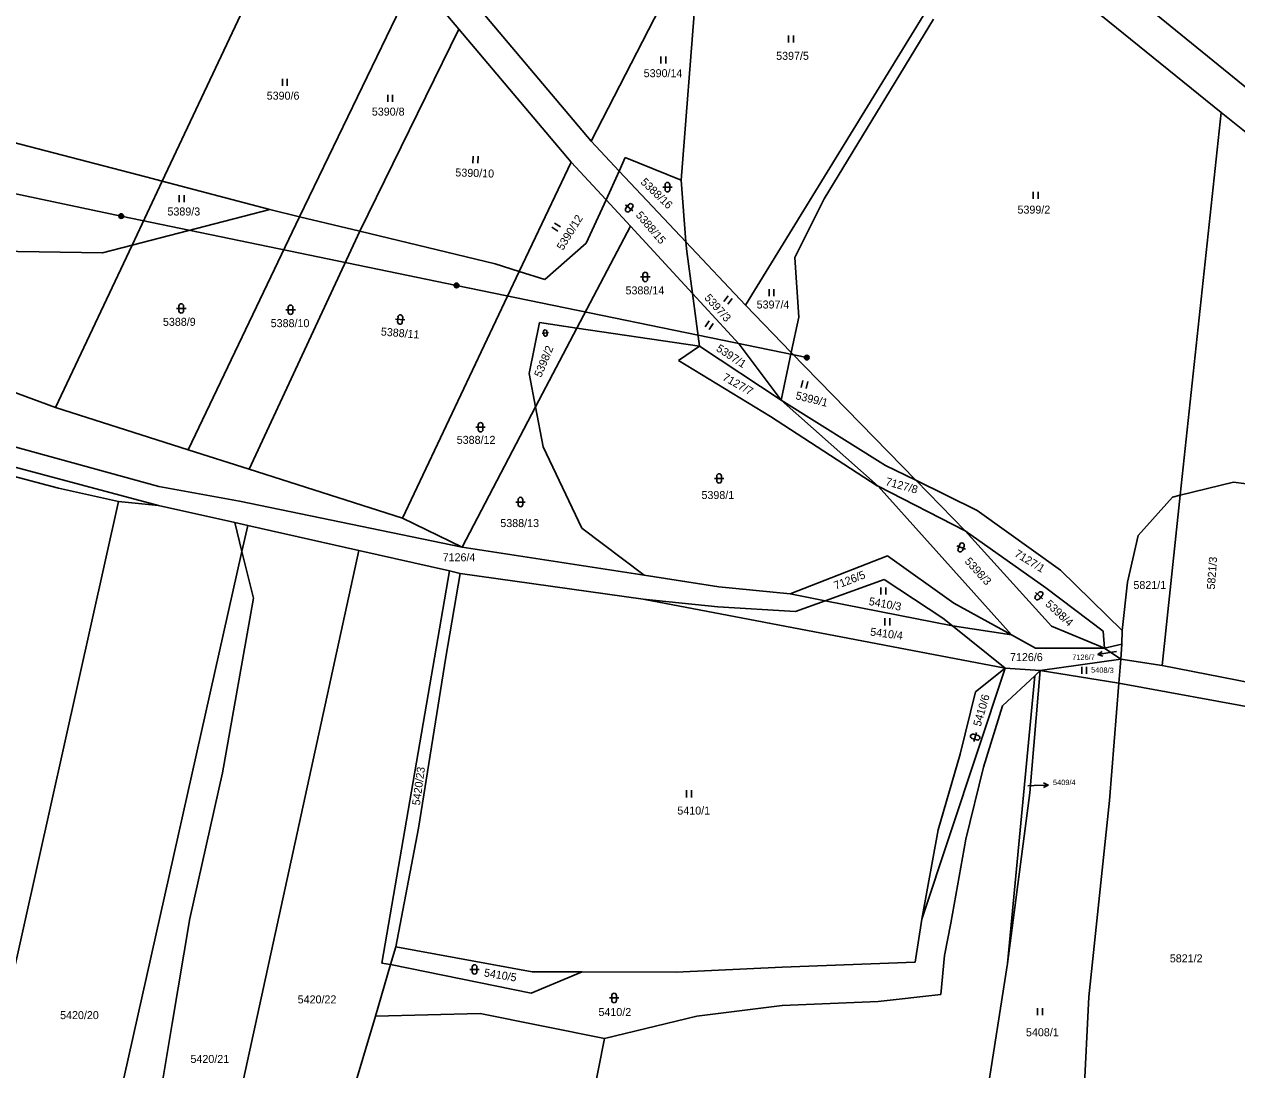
# Model space of a CAD drawing. Extents: x -593183 to -588034, y -1130415 to -1124994.
# Drawn here: x -591168.1 to -590910.6, y -1125639.2 to -1125417.1 of the extents above; entities that cross this region are included whole.
import ezdxf

# ---------------------------------------------------------------- set-up
doc = ezdxf.new("R2010")
doc.units = 0
for name, color, linetype in [('Vrstva 1', 7, 'Continuous'), ('Vrstva 12', 7, 'Continuous'), ('Vrstva 13', 7, 'Continuous'), ('Vrstva 16', 7, 'Continuous'), ('Vrstva 18', 7, 'Continuous'), ('Vrstva 25', 7, 'Continuous'), ('Vrstva 26', 7, 'Continuous'), ('Vrstva 4', 7, 'Continuous')]:
    doc.layers.add(name, color=color, linetype=linetype)

msp = doc.modelspace()

# ---------------------------------------------------------------- linework, layer by layer
at = {"layer": 'Vrstva 1'}
for p, q in [((-591107.25, -1125383.52), (-591138.75, -1125450.42)), ((-591028.52, -1125450.18), (-591024.31, -1125396.32)), ((-590964.94, -1125395.34), (-591014.9, -1125476.74)), ((-590913.86, -1125435.8), (-590962.16, -1125396.76)), ((-591047.7, -1125441.92), (-591025.98, -1125399.69)), ((-591085.06, -1125407.12), (-591109.58, -1125457.97)), ((-591085.06, -1125407.12), (-591075.74, -1125418.14)), ((-591072.96, -1125411.87), (-591047.7, -1125441.92)), ((-590974.93, -1125416.02), (-590998.21, -1125454.19)), ((-591096.77, -1125461.06), (-591075.74, -1125418.14)), ((-591075.74, -1125418.14), (-591051.92, -1125446.36)), ((-590913.86, -1125435.8), (-590922.55, -1125517.15)), ((-590895.83, -1125450.37), (-590913.86, -1125435.8)), ((-591170.59, -1125442.11), (-591142.27, -1125449.49)), ((-591047.7, -1125441.92), (-591041.73, -1125448.26)), ((-591041.73, -1125448.26), (-591040.42, -1125445.39)), ((-591040.42, -1125445.39), (-591028.52, -1125450.18)), ((-591062.93, -1125469.59), (-591051.92, -1125446.36)), ((-591044.51, -1125454.38), (-591051.92, -1125446.36)), ((-591044.51, -1125454.38), (-591041.73, -1125448.26)), ((-591041.73, -1125448.26), (-591027.53, -1125463.33)), ((-591138.75, -1125450.42), (-591145.14, -1125464)), ((-591142.27, -1125449.49), (-591138.75, -1125450.42)), ((-591138.75, -1125450.42), (-591115.95, -1125456.43)), ((-591028.52, -1125450.18), (-591027.53, -1125463.33)), ((-591145.14, -1125464), (-591115.95, -1125456.43)), ((-591115.95, -1125456.43), (-591109.58, -1125457.97)), ((-591048.72, -1125463.62), (-591044.51, -1125454.38)), ((-591039.35, -1125459.97), (-591044.51, -1125454.38)), ((-590998.21, -1125454.19), (-591004.44, -1125466.62)), ((-591109.58, -1125457.97), (-591133.26, -1125507.5)), ((-591109.58, -1125457.97), (-591096.77, -1125461.06)), ((-591096.77, -1125461.06), (-591120.33, -1125511.61)), ((-591096.77, -1125461.06), (-591068.07, -1125467.97)), ((-591050.7, -1125481.63), (-591039.35, -1125459.97)), ((-591026.17, -1125474.25), (-591039.35, -1125459.97)), ((-591145.14, -1125464), (-591161.46, -1125498.52)), ((-591151.45, -1125465.64), (-591145.14, -1125464)), ((-591057.54, -1125471.29), (-591048.72, -1125463.62)), ((-591027.53, -1125463.33), (-591027.38, -1125465.38)), ((-591027.53, -1125463.33), (-591014.9, -1125476.74)), ((-591246.95, -1125466.65), (-591161.46, -1125498.52)), ((-591177.75, -1125465.26), (-591151.45, -1125465.64)), ((-591027.38, -1125465.38), (-591026.17, -1125474.25)), ((-591004.44, -1125466.62), (-591003.56, -1125479.34)), ((-591068.07, -1125467.97), (-591062.93, -1125469.59)), ((-591087.75, -1125521.98), (-591062.93, -1125469.59)), ((-591062.93, -1125469.59), (-591057.54, -1125471.29)), ((-591026.17, -1125474.25), (-591024.63, -1125485.46)), ((-591016.23, -1125485.01), (-591026.17, -1125474.25)), ((-591014.9, -1125476.74), (-591005.16, -1125486.81)), ((-591005.16, -1125486.81), (-591003.56, -1125479.34)), ((-591058.66, -1125480.46), (-591060.86, -1125491.27)), ((-591059.48, -1125498.38), (-591050.7, -1125481.63)), ((-591058.66, -1125480.46), (-591050.7, -1125481.63)), ((-591050.7, -1125481.63), (-591024.63, -1125485.46)), ((-591024.63, -1125485.46), (-591029.1, -1125488.51)), ((-591024.63, -1125485.46), (-591007.33, -1125496.91)), ((-591007.33, -1125496.91), (-591016.23, -1125485.01)), ((-591005.16, -1125486.81), (-591007.33, -1125496.91)), ((-591005.16, -1125486.81), (-590978.72, -1125513.95)), ((-591029.1, -1125488.51), (-591009.6, -1125500.44)), ((-591060.86, -1125491.27), (-591059.48, -1125498.38)), ((-591007.33, -1125496.91), (-590985.15, -1125510.79)), ((-590986.69, -1125515.24), (-591007.33, -1125496.91)), ((-591161.46, -1125498.52), (-591133.26, -1125507.5)), ((-591075.1, -1125528.17), (-591059.48, -1125498.38)), ((-591059.48, -1125498.38), (-591057.84, -1125506.86)), ((-591009.6, -1125500.44), (-590986.93, -1125515.12)), ((-591139.5, -1125515.25), (-591171.15, -1125506.6)), ((-591133.26, -1125507.5), (-591120.33, -1125511.61)), ((-591057.84, -1125506.86), (-591049.62, -1125524.12)), ((-591172.42, -1125510.53), (-591139.53, -1125519.29)), ((-591178.02, -1125511.11), (-591160.78, -1125515.64)), ((-591120.33, -1125511.61), (-591087.75, -1125521.98)), ((-590985.15, -1125510.79), (-590978.72, -1125513.95)), ((-591160.78, -1125515.64), (-591148.03, -1125518.47)), ((-591122.36, -1125518.39), (-591139.5, -1125515.25)), ((-590986.93, -1125515.12), (-590986.69, -1125515.24)), ((-590986.69, -1125515.24), (-590968.25, -1125524.69)), ((-590958.38, -1125546.8), (-590986.69, -1125515.24)), ((-590978.72, -1125513.95), (-590965.66, -1125520.36)), ((-590978.72, -1125513.95), (-590968.25, -1125524.69)), ((-590922.55, -1125517.15), (-590911.28, -1125514.35)), ((-590911.28, -1125514.35), (-590902.15, -1125515.53)), ((-591075.1, -1125528.17), (-591122.36, -1125518.39)), ((-590931.49, -1125525.66), (-590924.19, -1125517.56)), ((-590922.55, -1125517.15), (-590926.41, -1125553.3)), ((-590924.19, -1125517.56), (-590922.55, -1125517.15)), ((-591148.03, -1125518.47), (-591194.74, -1125727.69)), ((-591148.03, -1125518.47), (-591139.53, -1125519.29)), ((-591139.53, -1125519.29), (-591123.34, -1125522.95)), ((-590965.66, -1125520.36), (-590948, -1125533.02)), ((-591123.34, -1125522.95), (-591120.59, -1125523.57)), ((-591087.75, -1125521.98), (-591075.1, -1125528.17)), ((-591121.83, -1125529.1), (-591120.59, -1125523.57)), ((-591120.59, -1125523.57), (-591097, -1125528.88)), ((-591049.62, -1125524.12), (-591036.41, -1125534.11)), ((-590968.25, -1125524.69), (-590951.07, -1125536.83)), ((-590968.25, -1125524.69), (-590949.88, -1125544.97)), ((-590933.75, -1125535.63), (-590931.49, -1125525.66)), ((-591036.41, -1125534.11), (-591075.1, -1125528.17)), ((-591167.24, -1125731.27), (-591121.83, -1125529.1)), ((-591097, -1125528.88), (-591133.47, -1125695.78)), ((-591097, -1125528.88), (-591077.74, -1125533.22)), ((-590984.72, -1125530.04), (-591005.42, -1125538.11)), ((-590970.63, -1125540.03), (-590984.72, -1125530.04)), ((-591092.16, -1125616.55), (-591077.74, -1125533.22)), ((-591078.53, -1125551.51), (-591075.48, -1125533.73)), ((-591077.74, -1125533.22), (-591075.48, -1125533.73)), ((-591075.48, -1125533.73), (-591036.63, -1125539.19)), ((-590948, -1125533.02), (-590934.89, -1125545.9)), ((-591020.55, -1125536.57), (-591036.41, -1125534.11)), ((-590997.99, -1125539.57), (-590985.46, -1125535.04)), ((-590985.46, -1125535.04), (-590972.98, -1125543.24)), ((-590934.89, -1125545.9), (-590933.75, -1125535.63)), ((-591005.42, -1125538.11), (-591020.55, -1125536.57)), ((-590997.99, -1125539.57), (-591005.42, -1125538.11)), ((-590951.07, -1125536.83), (-590938.93, -1125546.01)), ((-591036.63, -1125539.19), (-591020.78, -1125540.81)), ((-591036.63, -1125539.19), (-590959.73, -1125553.87)), ((-591020.78, -1125540.81), (-591004.24, -1125541.83)), ((-591004.24, -1125541.83), (-590997.99, -1125539.57)), ((-590970.91, -1125544.9), (-590997.99, -1125539.57)), ((-590958.38, -1125546.8), (-590970.63, -1125540.03)), ((-590972.98, -1125543.24), (-590970.91, -1125544.9)), ((-590970.91, -1125544.9), (-590959.73, -1125553.87)), ((-590958.38, -1125546.8), (-590970.91, -1125544.9)), ((-590949.88, -1125544.97), (-590938.62, -1125549.61)), ((-590938.93, -1125546.01), (-590938.62, -1125549.61)), ((-590934.89, -1125545.9), (-590934.99, -1125548.78)), ((-590953.31, -1125549.6), (-590958.38, -1125546.8)), ((-590938.62, -1125549.61), (-590934.99, -1125548.78)), ((-590934.99, -1125548.78), (-590935.17, -1125551.95)), ((-591084.36, -1125587.86), (-591078.53, -1125551.51)), ((-590953.31, -1125549.6), (-590938.62, -1125549.61)), ((-590938.62, -1125549.61), (-590935.17, -1125551.95)), ((-590959.73, -1125553.87), (-590977.43, -1125607.18)), ((-590959.73, -1125553.87), (-590966.04, -1125558.93)), ((-590959.73, -1125553.87), (-590952.29, -1125554.36)), ((-590954.47, -1125580.33), (-590952.29, -1125554.36)), ((-590953.46, -1125555.48), (-590952.29, -1125554.36)), ((-590952.29, -1125554.36), (-590935.17, -1125551.95)), ((-590952.29, -1125554.36), (-590935.58, -1125557.04)), ((-590935.17, -1125551.95), (-590935.58, -1125557.04)), ((-590926.41, -1125553.3), (-590935.17, -1125551.95)), ((-590926.41, -1125553.3), (-590907.19, -1125557.08)), ((-590960.3, -1125561.91), (-590953.46, -1125555.48)), ((-590953.46, -1125555.48), (-590959.22, -1125616.64)), ((-590935.58, -1125557.04), (-590937.58, -1125581.99)), ((-590935.58, -1125557.04), (-590893.85, -1125564.77)), ((-590966.04, -1125558.93), (-590969.27, -1125572.15)), ((-590964.34, -1125574.89), (-590960.3, -1125561.91)), ((-590969.27, -1125572.15), (-590973.94, -1125588.21)), ((-590968.08, -1125590.19), (-590964.34, -1125574.89)), ((-590959.22, -1125616.64), (-590954.47, -1125580.33)), ((-590937.58, -1125581.99), (-590941.95, -1125623.7)), ((-591089.19, -1125613.08), (-591084.36, -1125587.86)), ((-590973.94, -1125588.21), (-590977.43, -1125607.18)), ((-590971.3, -1125608.04), (-590968.08, -1125590.19)), ((-590977.43, -1125607.18), (-590978.87, -1125616.31)), ((-590972.64, -1125614.93), (-590971.3, -1125608.04)), ((-591090.29, -1125616.85), (-591089.19, -1125613.08)), ((-591060.19, -1125618.37), (-591089.19, -1125613.08)), ((-590973.41, -1125623.21), (-590972.64, -1125614.93)), ((-591093.46, -1125627.78), (-591090.29, -1125616.85)), ((-591090.29, -1125616.85), (-591092.16, -1125616.55)), ((-591090.29, -1125616.85), (-591060.42, -1125622.92)), ((-591060.42, -1125622.92), (-591049.55, -1125618.39)), ((-591049.55, -1125618.39), (-591060.19, -1125618.37)), ((-591029.62, -1125618.42), (-591049.55, -1125618.39)), ((-591007.13, -1125617.38), (-591029.62, -1125618.42)), ((-590978.87, -1125616.31), (-591007.13, -1125617.38)), ((-590964.3, -1125648.9), (-590959.22, -1125616.64)), ((-590986.73, -1125624.66), (-590973.41, -1125623.21)), ((-590941.95, -1125623.7), (-590943.03, -1125645.54)), ((-591025.26, -1125627.81), (-591007.1, -1125625.54)), ((-591007.1, -1125625.54), (-590986.73, -1125624.66)), ((-591102.51, -1125658.1), (-591093.46, -1125627.78)), ((-591093.46, -1125627.78), (-591071.25, -1125627.22)), ((-591071.25, -1125627.22), (-591044.85, -1125632.52)), ((-591044.85, -1125632.52), (-591025.26, -1125627.81)), ((-591048.43, -1125650.54), (-591044.85, -1125632.52))]:
    msp.add_line(p, q, dxfattribs=at)
at = {"layer": 'Vrstva 12'}
for p, q in [((-591226.15, -1125441.16), (-591147.48, -1125457.83)), ((-591147.48, -1125457.83), (-591076.26, -1125472.56)), ((-591076.26, -1125472.56), (-591001.88, -1125487.89))]:
    msp.add_line(p, q, dxfattribs=at)
at = {"layer": 'Vrstva 13'}
msp.add_line((-590958.32, -1125389.98), (-590888.9, -1125446.58), dxfattribs=at)
at = {"layer": 'Vrstva 16'}
for p, q in [((-590936.08, -1125550.33), (-590937.09, -1125550.5)), ((-590954.96, -1125578.88), (-590953.59, -1125578.83))]:
    msp.add_line(p, q, dxfattribs=at)
at = {"layer": 'Vrstva 25'}
for p, q in [((-591005.74, -1125419.48), (-591005.74, -1125420.98)), ((-591004.72, -1125420.98), (-591004.72, -1125419.48)), ((-591032.85, -1125423.9), (-591032.85, -1125425.4)), ((-591031.83, -1125425.4), (-591031.83, -1125423.9)), ((-591113.22, -1125428.67), (-591113.22, -1125430.17)), ((-591112.2, -1125430.17), (-591112.2, -1125428.67)), ((-591090.87, -1125432.06), (-591090.87, -1125433.56)), ((-591089.84, -1125433.56), (-591089.84, -1125432.06)), ((-591072.72, -1125445.09), (-591072.77, -1125446.59)), ((-591071.75, -1125446.62), (-591071.7, -1125445.12)), ((-591031.98, -1125452.19), (-591031.98, -1125451.19)), ((-591030.98, -1125451.19), (-591030.98, -1125452.19)), ((-591135.14, -1125453.41), (-591135.14, -1125454.91)), ((-591134.11, -1125454.91), (-591134.11, -1125453.41)), ((-591032.48, -1125451.69), (-591030.48, -1125451.69)), ((-590953.76, -1125452.69), (-590953.76, -1125454.19)), ((-590952.73, -1125454.19), (-590952.73, -1125452.69)), ((-591040.37, -1125455.45), (-591038.81, -1125456.71)), ((-591040.3, -1125456.16), (-591039.67, -1125455.38)), ((-591038.89, -1125456), (-591039.52, -1125456.78)), ((-591056.02, -1125460.22), (-591054.74, -1125461.01)), ((-591054.2, -1125460.14), (-591055.48, -1125459.35)), ((-591037.17, -1125470.77), (-591035.17, -1125470.77)), ((-591036.67, -1125471.27), (-591036.67, -1125470.27)), ((-591035.67, -1125470.27), (-591035.67, -1125471.27)), ((-591009.87, -1125473.35), (-591009.87, -1125474.85)), ((-591008.84, -1125474.85), (-591008.84, -1125473.35)), ((-591135.22, -1125477.95), (-591135.22, -1125476.95)), ((-591134.22, -1125476.95), (-591134.22, -1125477.95)), ((-591018.57, -1125474.76), (-591019.46, -1125475.96)), ((-591018.63, -1125476.57), (-591017.75, -1125475.36)), ((-591135.72, -1125477.45), (-591133.72, -1125477.45)), ((-591112.5, -1125477.73), (-591110.5, -1125477.73)), ((-591112, -1125478.23), (-591112, -1125477.23)), ((-591111, -1125477.23), (-591111, -1125478.23)), ((-591089.23, -1125479.73), (-591087.24, -1125479.9)), ((-591088.78, -1125480.27), (-591088.69, -1125479.27)), ((-591087.7, -1125479.36), (-591087.78, -1125480.35)), ((-591057.11, -1125482.3), (-591057.03, -1125482.97)), ((-591022.62, -1125480.09), (-591023.44, -1125481.34)), ((-591022.59, -1125481.9), (-591021.76, -1125480.65)), ((-591058.07, -1125482.76), (-591056.74, -1125482.59)), ((-591057.69, -1125483.05), (-591057.78, -1125482.38)), ((-591002.68, -1125492.76), (-591003.04, -1125494.22)), ((-591002.04, -1125494.46), (-591001.68, -1125493.01)), ((-591072.15, -1125502.69), (-591070.15, -1125502.69)), ((-591071.65, -1125503.19), (-591071.65, -1125502.19)), ((-591070.65, -1125502.19), (-591070.65, -1125503.19)), ((-591021, -1125514.07), (-591021, -1125513.07)), ((-591020, -1125513.07), (-591020, -1125514.07)), ((-591021.5, -1125513.57), (-591019.5, -1125513.57)), ((-591063.18, -1125519.08), (-591063.18, -1125518.08)), ((-591062.18, -1125518.08), (-591062.18, -1125519.08)), ((-591063.68, -1125518.58), (-591061.68, -1125518.58)), ((-590970.04, -1125527.86), (-590968.18, -1125528.58)), ((-590969.75, -1125528.5), (-590969.39, -1125527.57)), ((-590968.46, -1125527.93), (-590968.82, -1125528.87)), ((-590986.15, -1125536.75), (-590986.15, -1125538.25)), ((-590985.12, -1125538.25), (-590985.12, -1125536.75)), ((-590953.31, -1125537.82), (-590951.84, -1125539.17)), ((-590953.28, -1125538.52), (-590952.6, -1125537.79)), ((-590951.87, -1125538.47), (-590952.54, -1125539.2)), ((-590985.28, -1125543.28), (-590985.28, -1125544.78)), ((-590984.26, -1125544.78), (-590984.26, -1125543.28)), ((-590937.09, -1125550.5), (-590940.05, -1125550.98)), ((-590943.47, -1125553.61), (-590943.47, -1125555.11)), ((-590942.45, -1125555.11), (-590942.45, -1125553.61)), ((-590965.77, -1125569.13), (-590966.73, -1125568.85)), ((-590966.45, -1125567.89), (-590965.49, -1125568.17)), ((-590966.39, -1125569.47), (-590965.83, -1125567.55)), ((-591027.4, -1125579.82), (-591027.4, -1125581.32)), ((-591026.38, -1125581.32), (-591026.38, -1125579.82)), ((-590953.59, -1125578.83), (-590950.59, -1125578.71)), ((-591073.44, -1125617.87), (-591071.44, -1125617.87)), ((-591072.94, -1125618.37), (-591072.94, -1125617.37)), ((-591071.94, -1125617.37), (-591071.94, -1125618.37)), ((-591043.8, -1125623.94), (-591041.8, -1125623.94)), ((-591043.3, -1125624.44), (-591043.3, -1125623.44)), ((-591042.3, -1125623.44), (-591042.3, -1125624.44)), ((-590952.84, -1125626.1), (-590952.84, -1125627.6)), ((-590951.82, -1125627.6), (-590951.82, -1125626.1))]:
    msp.add_line(p, q, dxfattribs=at)
for points in [[(-590938.98, -1125551.32), (-590940.05, -1125550.98), (-590939.14, -1125550.33)], [(-590951.61, -1125578.25), (-590950.59, -1125578.71), (-590951.57, -1125579.25)]]:
    msp.add_lwpolyline(points, dxfattribs=at)
for centre, radius, start, end in [((-591031.48, -1125451.19), 0.5, 90, 180), ((-591031.48, -1125451.19), 0.5, 0, 90), ((-591031.48, -1125452.19), 0.5, 180, 270), ((-591031.48, -1125452.19), 0.5, 270, 0), ((-591039.91, -1125456.47), 0.5, 141.2151, 231.2151), ((-591039.28, -1125455.69), 0.5, 51.2151, 141.2151), ((-591039.28, -1125455.69), 0.5, 321.2151, 51.2151), ((-591039.91, -1125456.47), 0.5, 231.2151, 321.2151), ((-591036.17, -1125470.27), 0.5, 90, 180), ((-591036.17, -1125471.27), 0.5, 180, 270), ((-591036.17, -1125470.27), 0.5, 0, 90), ((-591036.17, -1125471.27), 0.5, 270, 0), ((-591134.72, -1125476.95), 0.5, 90, 180), ((-591134.72, -1125476.95), 0.5, 0, 90), ((-591111.5, -1125477.23), 0.5, 90, 180), ((-591111.5, -1125477.23), 0.5, 0, 90), ((-591134.72, -1125477.95), 0.5, 180, 270), ((-591134.72, -1125477.95), 0.5, 270, 0), ((-591111.5, -1125478.23), 0.5, 180, 270), ((-591111.5, -1125478.23), 0.5, 270, 0), ((-591088.2, -1125479.32), 0.5, 85.2398, 175.2398), ((-591088.2, -1125479.32), 0.5, 355.2398, 85.2398), ((-591088.28, -1125480.31), 0.5, 175.2398, 265.2398), ((-591088.28, -1125480.31), 0.5, 265.2398, 355.2398), ((-591057.45, -1125482.34), 0.335, 97.1618, 187.1618), ((-591057.45, -1125482.34), 0.335, 7.1618, 97.1618), ((-591057.36, -1125483.01), 0.335, 187.1618, 277.1618), ((-591057.36, -1125483.01), 0.335, 277.1618, 7.1618), ((-591071.15, -1125502.19), 0.5, 90, 180), ((-591071.15, -1125502.19), 0.5, 0, 90), ((-591071.15, -1125503.19), 0.5, 180, 270), ((-591071.15, -1125503.19), 0.5, 270, 0), ((-591020.5, -1125513.07), 0.5, 90, 180), ((-591020.5, -1125513.07), 0.5, 0, 90), ((-591020.5, -1125514.07), 0.5, 180, 270), ((-591020.5, -1125514.07), 0.5, 270, 0), ((-591062.68, -1125518.08), 0.5, 90, 180), ((-591062.68, -1125518.08), 0.5, 0, 90), ((-591062.68, -1125519.08), 0.5, 180, 270), ((-591062.68, -1125519.08), 0.5, 270, 0), ((-590969.29, -1125528.68), 0.5, 158.7314, 248.7314), ((-590968.93, -1125527.75), 0.5, 68.7314, 158.7314), ((-590968.93, -1125527.75), 0.5, 338.7314, 68.7314), ((-590969.29, -1125528.68), 0.5, 248.7314, 338.7314), ((-590952.91, -1125538.86), 0.5, 137.31, 227.31), ((-590952.23, -1125538.13), 0.5, 47.31, 137.31), ((-590952.23, -1125538.13), 0.5, 317.31, 47.31), ((-590952.91, -1125538.86), 0.5, 227.31, 317.31), ((-590966.59, -1125568.37), 0.5, 163.7677, 253.7677), ((-590966.59, -1125568.37), 0.5, 73.7677, 163.7677), ((-590965.63, -1125568.65), 0.5, 253.7677, 343.7677), ((-590965.63, -1125568.65), 0.5, 343.7677, 73.7677), ((-591072.44, -1125617.37), 0.5, 90, 180), ((-591072.44, -1125618.37), 0.5, 180, 270), ((-591072.44, -1125617.37), 0.5, 0, 90), ((-591072.44, -1125618.37), 0.5, 270, 0), ((-591042.8, -1125623.44), 0.5, 90, 180), ((-591042.8, -1125623.44), 0.5, 0, 90), ((-591042.8, -1125624.44), 0.5, 180, 270), ((-591042.8, -1125624.44), 0.5, 270, 0)]:
    msp.add_arc(centre, radius, start, end, dxfattribs=at)
at = {"layer": 'Vrstva 26'}
for centre, radius in [((-591147.48, -1125457.83), 0.5), ((-591147.48, -1125457.83), 0.3), ((-591147.48, -1125457.83), 0.15), ((-591076.26, -1125472.56), 0.5), ((-591076.26, -1125472.56), 0.3), ((-591076.26, -1125472.56), 0.15), ((-591001.88, -1125487.89), 0.5), ((-591001.88, -1125487.89), 0.3), ((-591001.88, -1125487.89), 0.15)]:
    msp.add_circle(centre, radius, dxfattribs=at)
at = {"layer": 'Vrstva 4'}
for p, q in [((-591123.34, -1125522.95), (-591121.83, -1125529.1)), ((-591121.83, -1125529.1), (-591119.4, -1125539.02)), ((-591119.4, -1125539.02), (-591125.95, -1125576.13)), ((-591125.95, -1125576.13), (-591132.88, -1125607.04)), ((-591132.88, -1125607.04), (-591136.68, -1125629.34)), ((-591136.68, -1125629.34), (-591141.61, -1125659.25))]:
    msp.add_line(p, q, dxfattribs=at)

# ---------------------------------------------------------------- texts
at = {"layer": 'Vrstva 16'}
for s, p in [('7126/7', (-590945.51, -1125552.12)), ('5409/4', (-590949.59, -1125578.71))]:
    msp.add_text(s, height=1.14, dxfattribs=at).set_placement(p)
at = {"layer": 'Vrstva 18'}
for s, height, p in [('5397/5', 1.7, (-591008.38, -1125424.64)), ('5390/14', 1.7, (-591036.51, -1125428.33)), ('5390/6', 1.7, (-591116.58, -1125433.1)), ('5390/8', 1.7, (-591094.25, -1125436.49)), ('5389/3', 1.7, (-591137.66, -1125457.71)), ('5399/2', 1.7, (-590957.12, -1125457.31)), ('5388/14', 1.7, (-591040.37, -1125474.47)), ('5397/4', 1.7, (-591012.52, -1125477.47)), ('5388/9', 1.7, (-591138.62, -1125481.15)), ('5388/10', 1.7, (-591115.73, -1125481.43)), ('5388/12', 1.7, (-591076.22, -1125506.22)), ('5398/1', 1.7, (-591024.24, -1125517.94)), ('5388/13', 1.7, (-591066.96, -1125523.9)), ('7126/4', 1.7, (-591079.21, -1125531.17)), ('5821/1', 1.7, (-590932.5, -1125537.06)), ('7126/6', 1.7, (-590958.71, -1125552.37)), ('7126/7', 0.1, (-590936.08, -1125550.33)), ('5409/4', 0.1, (-590954.96, -1125578.88)), ('5410/1', 1.7, (-591029.36, -1125584.98)), ('5821/2', 1.7, (-590924.77, -1125616.37)), ('5420/22', 1.7, (-591110, -1125625.09)), ('5410/2', 1.7, (-591046.12, -1125627.77)), ('5420/20', 1.7, (-591160.46, -1125628.43)), ('5408/1', 1.7, (-590955.32, -1125632.07)), ('5420/21', 1.7, (-591132.77, -1125637.74))]:
    msp.add_text(s, height=height, dxfattribs=at).set_placement(p)
for s, height, rotation, p in [('5390/10', 1.7, 358.1692, (-591076.53, -1125449.4)), ('5388/16', 1.7, 316.259, (-591037.3, -1125450.78)), ('5390/12', 1.7, 58.3227, (-591053.67, -1125465.24)), ('5388/15', 1.7, 310.6202, (-591038.3, -1125457.71)), ('5397/3', 1.7, 312.0596, (-591023.73, -1125475.31)), ('5388/11', 1.7, 355.2399, (-591092.39, -1125483.18)), ('5398/2', 1.7, 67.3148, (-591058.3, -1125492.23)), ('5397/1', 1.7, 326.631, (-591021.26, -1125486.36)), ('7127/7', 1.7, 330.5768, (-591019.94, -1125492.57)), ('5399/1', 1.7, 346.1098, (-591004.38, -1125496.7)), ('7127/8', 1.7, 344.5339, (-590985.28, -1125514.96)), ('7127/1', 1.7, 328.5227, (-590957.91, -1125530.01)), ('5398/3', 1.7, 312.4812, (-590968.45, -1125531.29)), ('5821/3', 1.7, 85.8698, (-590915.22, -1125537.21)), ('7126/5', 1.7, 21.2742, (-590995.73, -1125537.2)), ('5410/3', 1.7, 349.5522, (-590988.8, -1125540.43)), ('5398/4', 1.7, 317.31, (-590951.35, -1125540.44)), ('5410/4', 1.7, 352.614, (-590988.48, -1125546.94)), ('5408/3', 1.14, 358.3801, (-590941.51, -1125554.79)), ('5410/6', 1.7, 73.7677, (-590964.95, -1125566.39)), ('5420/23', 1.7, 82.3039, (-591084.04, -1125583.1)), ('5410/5', 1.7, 350.7911, (-591070.52, -1125619.34))]:
    msp.add_text(s, height=height, rotation=rotation, dxfattribs=at).set_placement(p)

doc.saveas('drawing.dxf')
